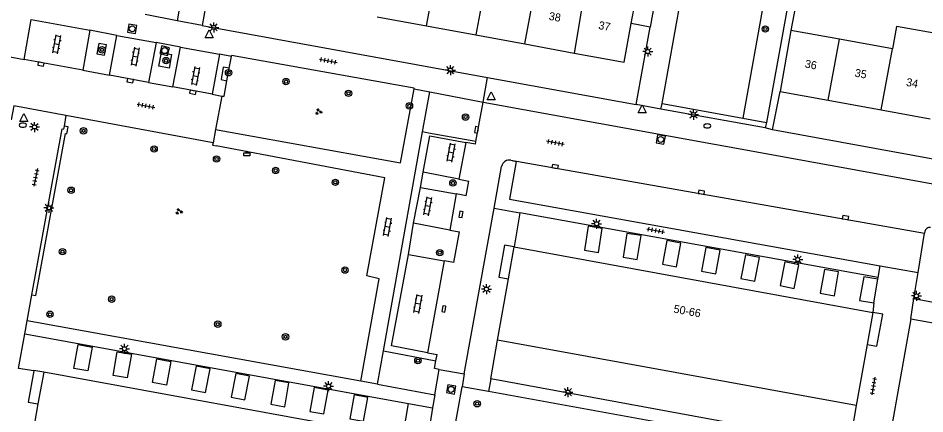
# Model space of a CAD drawing. Extents: x 132999 to 136000, y 398499 to 400501.
# Drawn here: x 133402.7 to 133516, y 400236.7 to 400286.1 of the extents above; entities that cross this region are included whole.
import ezdxf

# ---------------------------------------------------------------- set-up
doc = ezdxf.new("R2010")
doc.units = 0
for name, color, linetype in [('gg-afsc-muur', 7, 'Continuous'), ('gg-anno-huisnummerreeks BGT', 7, 'Continuous'), ('gg-bbg-bijgebouw', 7, 'Continuous'), ('gg-bbg-gedigitaliseerde bebouwing', 7, 'Continuous'), ('gg-bbg-hoofdgebouw', 7, 'Continuous'), ('gg-bbg-tussenscheiding', 7, 'Continuous'), ('gg-knt-trap', 7, 'Continuous'), ('gg-knt-verharding', 7, 'Continuous'), ('gg-knt-verharding nz', 7, 'Continuous'), ('gt-grn-groengrens', 7, 'Continuous'), ('gt-grn-vlakafsluiter', 7, 'Continuous'), ('gt-grn-weggrens', 7, 'Continuous'), ('gt-symb-afvalbak', 7, 'Continuous'), ('gt-symb-boom', 7, 'Continuous'), ('gt-symb-brandkraan', 7, 'Continuous'), ('gt-symb-groenvak', 7, 'Continuous'), ('gt-symb-klinker verharding', 7, 'Continuous'), ('gt-symb-kolk', 7, 'Continuous'), ('gt-symb-lichtmast', 7, 'Continuous'), ('gt-symb-rioolschacht', 7, 'Continuous'), ('gt-symb-tegel verharding', 7, 'Continuous'), ('gt-symb-waterafsluiter', 7, 'Continuous')]:
    doc.layers.add(name, color=color, linetype=linetype)

# ---------------------------------------------------------------- blocks, each defined once
blk = doc.blocks.new('gt0-LMAST')
at = {"layer": 'gt-symb-lichtmast'}
for p, q in [((-0.18, 0.17), (-0.45, 0.44)), ((-0.01, 0.25), (-0.01, 0.62)), ((0.17, 0.17), (0.44, 0.44)), ((-0.26, 0), (-0.63, 0)), ((-0.18, -0.18), (-0.45, -0.45)), ((-0.01, -0.25), (-0.01, -0.63)), ((0.44, -0.45), (0.17, -0.18)), ((0.24, 0), (0.62, 0))]:
    blk.add_line(p, q, dxfattribs=at)
blk.add_circle((-0.01, 0), 0.25, dxfattribs=at)
blk = doc.blocks.new('gt0-BOOM')
at = {"layer": 'gt-symb-boom'}
for radius in [0.4, 0.2]:
    blk.add_circle((0, 0), radius, dxfattribs=at)
blk = doc.blocks.new('gt0-BR')
at = {"layer": 'gt-symb-brandkraan'}
for centre, radius, start, end in [((-0.24, 0), 0.206, 107.5669, 252.4331), ((0.6, -2.66), 3, 106.892, 107.5669), ((0, -0.69), 0.938, 73.108, 106.892), ((-0.6, -2.66), 3, 72.4331, 73.108), ((0.24, 0), 0.206, 287.567, 72.4331), ((0.6, 2.66), 3, 252.4331, 253.108), ((0, 0.69), 0.938, 253.108, 286.8921), ((-0.6, 2.66), 3, 286.8921, 287.567)]:
    blk.add_arc(centre, radius, start, end, dxfattribs=at)
blk = doc.blocks.new('gt0-WAFSL')
at = {"layer": 'gt-symb-waterafsluiter'}
for p, q in [((-0.5, -0.33), (0, 0.67)), ((0, 0.67), (0.5, -0.33)), ((0.5, -0.33), (-0.5, -0.33))]:
    blk.add_line(p, q, dxfattribs=at)
blk = doc.blocks.new('gt0-TEG1')
at = {"layer": 'gt-symb-tegel verharding'}
for p, q in [((-1.12, 0), (1.12, 0)), ((-0.9, -0.25), (-0.9, 0.25)), ((-0.45, -0.25), (-0.45, 0.25)), ((0, -0.25), (0, 0.25)), ((0.45, -0.25), (0.45, 0.25)), ((0.9, -0.25), (0.9, 0.25))]:
    blk.add_line(p, q, dxfattribs=at)
blk = doc.blocks.new('gt0-KOLK')
at = {"layer": 'gt-symb-kolk'}
blk.add_lwpolyline([(0, 0), (0.37, 0), (0.37, 0.4), (-0.38, 0.4), (-0.38, 0), (0, 0)], dxfattribs=at)
blk = doc.blocks.new('gt0-RS')
at = {"layer": 'gt-symb-rioolschacht'}
blk.add_lwpolyline([(-0.5, -0.5), (0.5, -0.5), (0.5, 0.5), (-0.5, 0.5)], close=True, dxfattribs=at)
blk.add_circle((0, 0), 0.375, dxfattribs=at)
blk = doc.blocks.new('gt0-KL1')
at = {"layer": 'gt-symb-klinker verharding'}
for p, q in [((-1.15, 0.3), (1.15, 0.3)), ((-1, -0.3), (-1, 0.3)), ((-0.5, 0.3), (-0.5, 0.45)), ((0, -0.3), (0, 0.3)), ((0.5, 0.3), (0.5, 0.45)), ((1, -0.3), (1, 0.3)), ((-1.15, -0.3), (1.15, -0.3)), ((-0.5, -0.45), (-0.5, -0.3)), ((0.5, -0.45), (0.5, -0.3))]:
    blk.add_line(p, q, dxfattribs=at)
blk = doc.blocks.new('gt0-GRVAK')
at = {"layer": 'gt-symb-groenvak'}
for p, q in [((-0.11, 0.19), (-0.23, 0.24)), ((-0.18, 0.15), (0.09, 0.15)), ((-0.09, 0.21), (-0.16, 0.32)), ((-0.05, 0.21), (-0.05, 0.39)), ((0, 0.21), (0.06, 0.32)), ((0.01, 0.19), (0.13, 0.24)), ((0.26, -0.05), (0.2, 0.06)), ((0.3, -0.05), (0.3, 0.13)), ((0.35, -0.05), (0.41, 0.06)), ((-0.24, -0.23), (-0.36, -0.18)), ((-0.32, -0.26), (-0.05, -0.26)), ((-0.23, -0.21), (-0.29, -0.09)), ((-0.18, -0.2), (-0.18, -0.02)), ((-0.14, -0.21), (-0.07, -0.09)), ((-0.12, -0.23), (0, -0.18)), ((0.24, -0.07), (0.12, -0.02)), ((0.17, -0.11), (0.44, -0.11)), ((0.37, -0.07), (0.49, -0.02))]:
    blk.add_line(p, q, dxfattribs=at)
blk = doc.blocks.new('gt0-ABAK')
at = {"layer": 'gt-symb-afvalbak'}
blk.add_lwpolyline([(0.38, -0.5), (-0.37, -0.5), (-0.37, -0.1), (0.38, -0.1)], close=True, dxfattribs=at)
blk.add_circle((0, 0), 0.1, dxfattribs=at)

msp = doc.modelspace()

# ---------------------------------------------------------------- linework, layer by layer
at = {"layer": 'gg-afsc-muur'}
for p, q in [((133484.37, 400299.88), (133481.67, 400285)), ((133501.32, 400295.76), (133499.27, 400284.58)), ((133481.67, 400285), (133479.32, 400285.43))]:
    msp.add_line(p, q, dxfattribs=at)
at = {"layer": 'gg-bbg-bijgebouw'}
msp.add_line((133509.6, 400250.57), (133510.12, 400253.54), dxfattribs=at)
for points in [[(133473.47, 400257.18), (133475.22, 400256.89), (133475.7, 400259.86), (133473.95, 400260.15), (133473.47, 400257.18)], [(133478.29, 400256.29), (133480.05, 400256), (133480.55, 400258.97), (133478.78, 400259.26), (133478.29, 400256.29)], [(133483.22, 400255.4), (133484.98, 400255.08), (133485.51, 400258.04), (133483.76, 400258.36), (133483.22, 400255.4)], [(133488.1, 400254.52), (133489.89, 400254.2), (133490.42, 400257.16), (133488.63, 400257.48), (133488.1, 400254.52)], [(133492.99, 400253.64), (133494.74, 400253.29), (133495.33, 400256.24), (133493.58, 400256.59), (133492.99, 400253.64)], [(133497.92, 400252.74), (133499.66, 400252.39), (133500.25, 400255.34), (133498.51, 400255.69), (133497.92, 400252.74)], [(133502.93, 400251.78), (133504.71, 400251.47), (133505.22, 400254.44), (133503.44, 400254.74), (133502.93, 400251.78)], [(133510.12, 400253.54), (133508.35, 400253.85), (133507.83, 400250.88), (133509.6, 400250.57)], [(133411.46, 400242.09), (133409.7, 400242.4), (133410.23, 400245.37), (133411.98, 400245.05), (133411.46, 400242.09)], [(133416.37, 400241.22), (133414.61, 400241.52), (133415.11, 400244.49), (133416.88, 400244.18), (133416.37, 400241.22)], [(133421.27, 400240.32), (133419.51, 400240.64), (133420.05, 400243.6), (133421.81, 400243.28), (133421.27, 400240.32)], [(133424.41, 400239.75), (133426.13, 400239.41), (133426.71, 400242.36), (133424.99, 400242.7), (133424.41, 400239.75)], [(133429.34, 400238.82), (133431.05, 400238.49), (133431.62, 400241.45), (133429.91, 400241.78), (133429.34, 400238.82)], [(133434.32, 400237.94), (133436.03, 400237.63), (133436.56, 400240.6), (133434.85, 400240.9), (133434.32, 400237.94)], [(133439.19, 400237.05), (133440.92, 400236.74), (133441.46, 400239.7), (133439.73, 400240.02), (133439.19, 400237.05)], [(133444.17, 400236.13), (133445.89, 400235.82), (133446.42, 400238.79), (133444.71, 400239.1), (133444.17, 400236.13)]]:
    msp.add_lwpolyline(points, dxfattribs=at)
at = {"layer": 'gg-bbg-gedigitaliseerde bebouwing'}
msp.add_lwpolyline([(133518.07, 400281.17), (133518.58, 400283.98), (133512.45, 400285.08)], dxfattribs=at)
at = {"layer": 'gg-bbg-hoofdgebouw'}
for p, q in [((133479.32, 400285.43), (133479.83, 400288.28)), ((133447.6, 400286.27), (133453.76, 400285.14)), ((133453.76, 400285.14), (133459.9, 400284.01)), ((133512.45, 400285.08), (133511.94, 400282.28)), ((133459.9, 400284.01), (133466.04, 400282.89)), ((133499.27, 400284.58), (133497.92, 400276.95)), ((133505.33, 400283.48), (133499.27, 400284.58)), ((133466.04, 400282.89), (133472.18, 400281.76)), ((133511.94, 400282.28), (133505.33, 400283.48)), ((133497.92, 400276.95), (133503.93, 400275.86)), ((133503.93, 400275.86), (133510.52, 400274.67)), ((133510.52, 400274.67), (133516.67, 400273.55)), ((133463.99, 400253.58), (133464.71, 400257.57)), ((133464.71, 400257.57), (133509.5, 400249.4)), ((133462.6, 400245.95), (133463.99, 400253.58)), ((133509.5, 400249.4), (133508.78, 400245.39)), ((133507.42, 400237.76), (133462.6, 400245.95)), ((133508.78, 400245.39), (133507.42, 400237.76)), ((133405.93, 400241.94), (133405.21, 400237.97)), ((133450.75, 400233.77), (133405.93, 400241.94)), ((133405.21, 400237.97), (133403.82, 400230.3))]:
    msp.add_line(p, q, dxfattribs=at)
msp.add_lwpolyline([(133472.18, 400281.76), (133478.45, 400280.61), (133479.32, 400285.43)], dxfattribs=at)
at = {"layer": 'gg-bbg-tussenscheiding'}
for p, q in [((133453.76, 400285.14), (133455.14, 400292.79)), ((133461.3, 400291.67), (133459.9, 400284.01)), ((133466.04, 400282.89), (133467.43, 400290.55)), ((133473.49, 400289.44), (133472.18, 400281.76)), ((133503.93, 400275.86), (133505.33, 400283.48)), ((133510.52, 400274.67), (133511.94, 400282.28))]:
    msp.add_line(p, q, dxfattribs=at)
at = {"layer": 'gg-knt-trap'}
for points in [[(133464.71, 400257.57), (133463.48, 400257.79), (133462.76, 400253.8), (133463.99, 400253.58)], [(133508.78, 400245.39), (133510.01, 400245.17), (133510.73, 400249.18), (133509.5, 400249.4)], [(133404.69, 400242.12), (133403.98, 400238.19), (133405.21, 400237.97)], [(133405.93, 400241.94), (133404.7, 400242.16), (133404.69, 400242.12)]]:
    msp.add_lwpolyline(points, dxfattribs=at)
at = {"layer": 'gg-knt-verharding'}
for p, q in [((133427.35, 400311.91), (133422.58, 400285.77)), ((133483.16, 400275.48), (133487.61, 400300.04)), ((133500.84, 400298.61), (133496.19, 400273.11)), ((133426.61, 400290.12), (133425.71, 400285.2)), ((133422.58, 400285.77), (133418.61, 400286.55)), ((133425.71, 400285.2), (133461.37, 400278.72)), ((133411.71, 400284.59), (133410.8, 400279.62)), ((133414.16, 400278.99), (133415.07, 400283.96)), ((133415.07, 400283.96), (133419.96, 400283.08)), ((133479.92, 400275.35), (133481.67, 400285)), ((133419.96, 400283.08), (133419.04, 400278.08)), ((133399.53, 400281.7), (133403.47, 400280.97)), ((133422.07, 400277.53), (133423.01, 400282.49)), ((133423.01, 400282.49), (133427.9, 400281.6)), ((133410.8, 400279.62), (133403.47, 400280.97)), ((133427.9, 400281.6), (133426.97, 400276.62)), ((133429.1, 400279.85), (133429.37, 400281.33)), ((133429.37, 400281.33), (133429.39, 400281.45)), ((133410.8, 400279.62), (133414.16, 400278.99)), ((133428.81, 400278.3), (133429.1, 400279.85)), ((133419.04, 400278.08), (133414.16, 400278.99)), ((133461.37, 400278.72), (133479.92, 400275.35)), ((133419.04, 400278.08), (133422.07, 400277.53)), ((133426.97, 400276.62), (133422.07, 400277.53)), ((133450.49, 400268.05), (133452.2, 400277.3)), ((133452.2, 400277.3), (133454.15, 400276.91)), ((133426.97, 400276.62), (133428.17, 400276.39)), ((133428.17, 400276.39), (133427.39, 400272.23)), ((133453.26, 400271.91), (133454.15, 400276.91)), ((133454.15, 400276.91), (133460.81, 400275.61)), ((133496.95, 400272.19), (133497.92, 400276.95)), ((133459.91, 400270.7), (133460.81, 400275.61)), ((133460.81, 400275.61), (133557.01, 400258.21)), ((133483.03, 400274.77), (133483.16, 400275.48)), ((133408.69, 400273.95), (133408.48, 400272.64)), ((133427.08, 400270.54), (133408.69, 400273.95)), ((133496.06, 400272.41), (133483.03, 400274.77)), ((133408.48, 400272.64), (133408.41, 400272.25)), ((133496.19, 400273.11), (133496.06, 400272.41)), ((133404.45, 400251.59), (133408.25, 400272.28)), ((133408.25, 400272.28), (133408.41, 400272.25)), ((133427.39, 400272.23), (133427.08, 400270.54)), ((133427.39, 400272.23), (133450.49, 400268.05)), ((133448.37, 400244.6), (133453.26, 400271.91)), ((133534.57, 400265.3), (133496.95, 400272.19)), ((133458.64, 400270.6), (133457.8, 400266.03)), ((133459.86, 400270.38), (133458.64, 400270.6)), ((133459.86, 400270.38), (133459.91, 400270.7)), ((133462.19, 400262.41), (133463.13, 400267.61)), ((133457.8, 400266.03), (133453.32, 400266.9)), ((133457.8, 400266.03), (133459.02, 400265.79)), ((133452.12, 400260.52), (133453, 400265)), ((133453, 400265), (133457.46, 400264.18)), ((133458.68, 400263.96), (133459.02, 400265.79)), ((133457.46, 400264.18), (133456.64, 400259.66)), ((133458.68, 400263.96), (133457.46, 400264.18)), ((133458.46, 400241.73), (133462.19, 400262.41)), ((133465.38, 400261.83), (133464.71, 400257.57)), ((133510.16, 400253.77), (133465.38, 400261.83)), ((133456.64, 400259.66), (133452.12, 400260.52)), ((133456.64, 400259.66), (133457.85, 400259.43)), ((133457.15, 400255.61), (133457.85, 400259.43)), ((133515.14, 400254.37), (133515.96, 400259.27)), ((133515.99, 400259.48), (133515.96, 400259.27)), ((133451.48, 400256.6), (133455.94, 400255.82)), ((133455.94, 400255.82), (133453.85, 400244.36)), ((133457.15, 400255.61), (133455.94, 400255.82)), ((133510.42, 400255.21), (133515.14, 400254.37)), ((133510.12, 400253.54), (133510.16, 400253.77)), ((133514.6, 400251.11), (133515.14, 400254.37)), ((133403.85, 400248.34), (133404.45, 400251.59)), ((133514.6, 400251.11), (133549.67, 400244.68)), ((133509.6, 400250.57), (133509.5, 400249.4)), ((133445.52, 400240.82), (133403.85, 400248.34)), ((133514.24, 400248.59), (133506.92, 400207.73)), ((133402.8, 400242.4), (133403.58, 400246.74)), ((133403.58, 400246.74), (133451.51, 400238.01)), ((133461.76, 400241.12), (133462.6, 400245.95)), ((133447.63, 400240.44), (133448.37, 400244.6)), ((133453.85, 400244.36), (133455.06, 400244.13)), ((133454.91, 400243.34), (133455.06, 400244.13)), ((133404.69, 400242.12), (133402.8, 400242.4)), ((133454.78, 400239.13), (133455.34, 400242.29)), ((133455.34, 400242.29), (133458.46, 400241.73)), ((133506.55, 400232.89), (133461.76, 400241.12)), ((133447.63, 400240.44), (133445.52, 400240.82)), ((133447.63, 400240.44), (133454.78, 400239.13)), ((133453.95, 400216.41), (133458.18, 400240.11)), ((133461.48, 400239.51), (133458.18, 400240.11)), ((133506.3, 400231.43), (133461.48, 400239.51)), ((133451.51, 400238.01), (133454.49, 400237.47)), ((133507.42, 400237.76), (133506.55, 400232.89))]:
    msp.add_line(p, q, dxfattribs=at)
for points in [[(133403.47, 400280.97), (133404.36, 400285.95), (133411.71, 400284.59)], [(133413.76, 400282.78), (133412.8, 400282.95), (133412.55, 400281.67), (133413.53, 400281.5), (133413.76, 400282.78)], [(133420.64, 400281.83), (133421.9, 400281.59), (133421.6, 400279.88), (133420.32, 400280.1), (133420.64, 400281.83)], [(133452.2, 400277.3), (133452.21, 400277.37), (133429.39, 400281.45)], [(133429.1, 400279.85), (133428.36, 400279.98), (133428.08, 400278.44), (133428.81, 400278.3)], [(133428.17, 400276.39), (133428.46, 400276.36), (133428.81, 400278.3)], [(133427.08, 400270.54), (133427.02, 400270.25), (133427.48, 400270.16)], [(133453.32, 400266.9), (133454.17, 400271.41), (133458.64, 400270.6)], [(133445.52, 400240.82), (133447.83, 400253.58), (133446.3, 400253.94), (133448.55, 400266.18), (133427.48, 400270.16)], [(133464.29, 400268.37), (133464.96, 400268.21), (133464.12, 400263.52), (133510.42, 400255.21)], [(133453.85, 400244.36), (133449.37, 400245.22), (133451.48, 400256.6)], [(133514.24, 400248.59), (133528.21, 400246.11), (133528.2, 400245.99)], [(133455.34, 400242.29), (133454.74, 400242.4), (133454.91, 400243.34)], [(133454.49, 400237.47), (133453.8, 400232.95), (133451.96, 400233.45)]]:
    msp.add_lwpolyline(points, dxfattribs=at)
for centre, radius, start, end in [((133464.07, 400267.44), 0.955, 76.7688, 169.7853), ((133516.59, 400259.38), 0.61, 79.5343, 170.6544)]:
    msp.add_arc(centre, radius, start, end, dxfattribs=at)
at = {"layer": 'gg-knt-verharding nz'}
msp.add_line((133464.29, 400268.37), (133515.96, 400259.27), dxfattribs=at)
at = {"layer": 'gt-grn-groengrens'}
for p, q in [((133497.82, 400298.93), (133493.24, 400273.65)), ((133493.24, 400273.65), (133496.19, 400273.11)), ((133453, 400265), (133453.32, 400266.9)), ((133451.48, 400256.6), (133452.12, 400260.52)), ((133448.37, 400244.6), (133454.91, 400243.34))]:
    msp.add_line(p, q, dxfattribs=at)
for points in [[(133483.16, 400275.48), (133491.22, 400274), (133493.24, 400273.65)], [(133404.45, 400251.59), (133404.94, 400251.5), (133408.65, 400271.7), (133408.82, 400271.66), (133408.97, 400272.56), (133408.48, 400272.64)], [(133459.91, 400270.7), (133454, 400271.76), (133453.26, 400271.91)]]:
    msp.add_lwpolyline(points, dxfattribs=at)
at = {"layer": 'gt-grn-vlakafsluiter'}
msp.add_lwpolyline([(133408.69, 400273.95), (133402.18, 400275.16), (133401.86, 400273.44)], dxfattribs=at)
at = {"layer": 'gt-grn-weggrens'}
for p, q in [((133425.71, 400285.2), (133422.58, 400285.77)), ((133415.07, 400283.96), (133411.71, 400284.59)), ((133423.01, 400282.49), (133419.96, 400283.08)), ((133429.37, 400281.33), (133427.9, 400281.6)), ((133460.81, 400275.61), (133461.37, 400278.72)), ((133483.03, 400274.77), (133479.92, 400275.35)), ((133496.95, 400272.19), (133496.06, 400272.41)), ((133462.19, 400262.41), (133465.38, 400261.83)), ((133510.16, 400253.77), (133510.42, 400255.21)), ((133514.24, 400248.59), (133514.6, 400251.11)), ((133403.58, 400246.74), (133403.85, 400248.34)), ((133458.46, 400241.73), (133458.18, 400240.11)), ((133461.76, 400241.12), (133461.48, 400239.51)), ((133454.78, 400239.13), (133454.49, 400237.47)), ((133450.75, 400233.77), (133451.51, 400238.01))]:
    msp.add_line(p, q, dxfattribs=at)

# ---------------------------------------------------------------- block references
at = {"layer": 'gt-symb-afvalbak'}
msp.add_blockref('gt0-ABAK', (133431.3, 400269.41), dxfattribs=at)
at = {"layer": 'gt-symb-boom'}
for p in [(133496.06, 400284.76), (133413.22, 400282.16), (133421.21, 400280.82), (133429.02, 400279.3), (133436.19, 400278.2), (133444, 400276.73), (133451.61, 400275.16), (133458.62, 400273.77), (133410.9, 400272.05), (133419.72, 400269.78), (133427.52, 400268.54), (133434.9, 400267.11), (133442.36, 400265.62), (133457.04, 400265.55), (133409.35, 400264.64), (133408.28, 400256.97), (133455.4, 400256.85), (133443.56, 400254.67), (133414.42, 400251.05), (133406.71, 400249.16), (133427.67, 400247.93), (133436.13, 400246.35), (133452.67, 400243.37), (133460.07, 400238)]:
    msp.add_blockref('gt0-BOOM', p, dxfattribs=at)
at = {"layer": 'gt-symb-brandkraan'}
for p in [(133403.33, 400272.75), (133488.81, 400272.66)]:
    msp.add_blockref('gt0-BR', p, dxfattribs=at)
at = {"layer": 'gt-symb-groenvak'}
for p in [(133440.26, 400274.43), (133422.81, 400261.99)]:
    msp.add_blockref('gt0-GRVAK', p, dxfattribs=at)
at = {"layer": 'gt-symb-klinker verharding'}
for p, rotation in [((133407.57, 400282.85), 79.92566726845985), ((133417.34, 400281.32), -100.42265453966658), ((133424.88, 400278.89), -100.42265453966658), ((133456.83, 400269.33), 79.63367739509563), ((133453.91, 400262.65), 79.63367739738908), ((133448.88, 400260.06), 79.85920685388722), ((133452.68, 400250.46), 79.63367739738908)]:
    msp.add_blockref('gt0-KL1', p, dxfattribs=dict(at, rotation=rotation))
at = {"layer": 'gt-symb-kolk'}
for p, rotation in [((133405.62, 400280.58), 169.5669752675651), ((133416.76, 400278.51), 169.56697526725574), ((133424.59, 400277.06), 169.5669752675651), ((133460.18, 400272.15), 79.6381306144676), ((133469.79, 400267.4), -10.197205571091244), ((133488.05, 400264.18), -9.96151659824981), ((133458.25, 400261.6), 79.69002960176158), ((133506.05, 400261.02), -10.074332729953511), ((133456.11, 400249.79), 79.69002960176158)]:
    msp.add_blockref('gt0-KOLK', p, dxfattribs=dict(at, rotation=rotation))
at = {"layer": 'gt-symb-lichtmast'}
for p in [(133427.17, 400284.96), (133481.38, 400281.94), (133456.73, 400279.63), (133487.09, 400274.07), (133404.79, 400272.53), (133406.57, 400262.43), (133475, 400260.46), (133500.12, 400255.99), (133461.24, 400252.31), (133514.95, 400251.45), (133416.03, 400244.86), (133441.52, 400240.19), (133471.41, 400239.45)]:
    msp.add_blockref('gt0-LMAST', p, dxfattribs=at)
at = {"layer": 'gt-symb-rioolschacht'}
for p, rotation in [((133416.98, 400284.78), 171.54573827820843), ((133421.04, 400282.06), -14.008443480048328), ((133483.01, 400270.97), -10.781616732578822), ((133456.82, 400239.79), 80.20785375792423)]:
    msp.add_blockref('gt0-RS', p, dxfattribs=dict(at, rotation=rotation))
at = {"layer": 'gt-symb-tegel verharding'}
for p, rotation in [((133441.47, 400280.78), -10.30997039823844), ((133418.7, 400275.18), -10.25359802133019), ((133469.82, 400270.55), 169.63367739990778), ((133404.92, 400266.24), -101.1863292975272), ((133482.38, 400259.62), -10.25359802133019), ((133509.56, 400240.22), -100.36632260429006)]:
    msp.add_blockref('gt0-TEG1', p, dxfattribs=dict(at, rotation=rotation))
at = {"layer": 'gt-symb-waterafsluiter'}
for p in [(133426.58, 400283.98), (133461.82, 400276.23), (133480.69, 400274.62), (133403.46, 400273.53)]:
    msp.add_blockref('gt0-WAFSL', p, dxfattribs=at)

# ---------------------------------------------------------------- texts
at = {"layer": 'gg-anno-huisnummerreeks BGT'}
for s, rotation, p in [('38', 349.6, (133468.96, 400285.91)), ('37', 349.6, (133475.16, 400284.77)), ('36', 349.7, (133500.94, 400279.96)), ('35', 349.7, (133507.17, 400278.83)), ('34', 349.7, (133513.59, 400277.67)), ('50-66', 349.7, (133484.54, 400249.38))]:
    msp.add_text(s, height=1, rotation=rotation, dxfattribs=at).set_placement(p)

doc.saveas('drawing.dxf')
